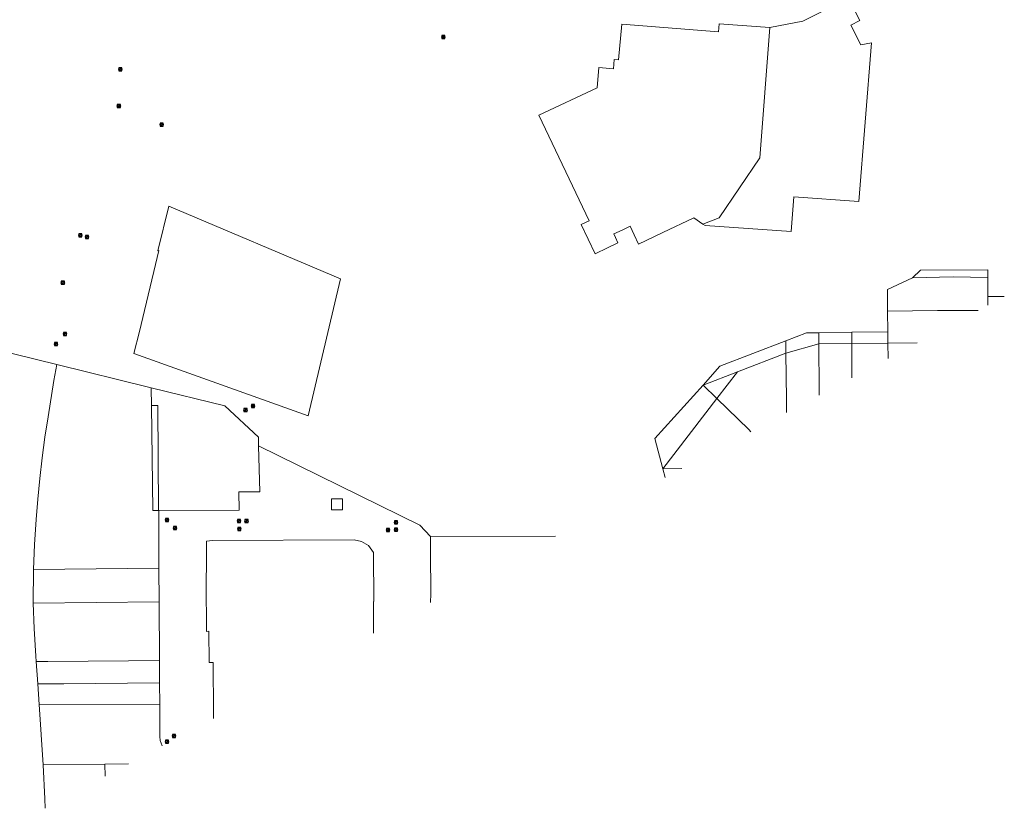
# Model space of a CAD drawing. Header units: metres. Extents: x 163628 to 167676, y 402708 to 405373.
# Tile 278 of 656: x 166785 to 167043, y 403964 to 404172. Entities that reach past the tile are written whole.
import ezdxf

# ---------------------------------------------------------------- set-up
doc = ezdxf.new("R2010")
doc.units = ezdxf.units.M
doc.layers.get('0').update_dxf_attribs({"lineweight": 25})
doc.layers.add('X-CA190022.004-UO-KAD_Percelen$0$B-WE-KG-GRENS_PERCEEL-GV', color=150, linetype='Continuous', lineweight=9)
doc.layers.add('X-CA190022.004-UO-WHM_Riolering gemeente_NLCS$0$B-WE-RI-PUT-S', color=214, linetype='Continuous', lineweight=15)

# ---------------------------------------------------------------- blocks, each defined once
blk = doc.blocks.new('X-CA190022.004-UO-WHM_Riolering gemeente_NLCS$0$B-SRI-PUT_BETON-SO')
blk.add_line((-1.4, -1.4), (1.4, 1.4))
at = {"lineweight": -3, "flags": 128}
blk.add_lwpolyline([(2, -2), (2, 2), (-2, 2), (-2, -2)], close=True, dxfattribs=at)
at = {"lineweight": -3}
blk.add_circle((0, 0), 2, dxfattribs=at)

msp = doc.modelspace()

# ---------------------------------------------------------------- linework, layer by layer
at = {"layer": 'X-CA190022.004-UO-KAD_Percelen$0$B-WE-KG-GRENS_PERCEEL-GV', "flags": 128}
for points in [[(166934.309, 404118.738), (166921.035, 404146.501), (166936.415, 404153.649), (166936.859, 404158.99), (166940.687, 404158.682), (166940.88, 404161.1), (166942.029, 404161.007), (166942.888, 404170.39), (166968.272, 404168.369), (166968.441, 404170.495), (166981.722, 404169.561), (166990.381, 404171.187), (167002.369, 404177.331), (167005.4, 404171.362), (167002.991, 404170.138), (167005.615, 404165.014), (167008.46, 404165.54), (167005.085, 404123.789), (166988.083, 404124.987), (166987.339, 404115.919), (166964.719, 404117.494), (166964.179, 404117.882), (166961.81, 404119.551), (166953.625, 404115.653), (166947.229, 404112.605), (166946.087, 404115.039), (166945.019, 404117.316), (166942.952, 404116.304), (166940.744, 404115.261), (166941.183, 404114.349), (166941.857, 404112.942), (166939.087, 404111.623), (166935.853, 404110.089), (166932.177, 404117.73)], [(166964.179, 404117.882), (166964.719, 404117.494), (166987.339, 404115.919), (166988.083, 404124.987), (167005.085, 404123.789), (167008.46, 404165.54), (167005.615, 404165.014), (167002.991, 404170.138), (167005.4, 404171.362), (167002.369, 404177.331), (166990.381, 404171.187), (166981.722, 404169.561), (166979.128, 404135.253), (166968.43, 404119.483)], [(166942.029, 404161.007), (166940.88, 404161.1), (166940.687, 404158.682), (166936.859, 404158.99), (166936.415, 404153.649), (166921.035, 404146.501), (166934.309, 404118.738), (166932.177, 404117.73), (166935.853, 404110.089), (166939.087, 404111.623), (166941.857, 404112.942), (166941.183, 404114.349), (166940.744, 404115.261), (166942.952, 404116.304), (166945.019, 404117.316), (166946.087, 404115.039), (166947.229, 404112.605), (166953.625, 404115.653), (166961.81, 404119.551), (166964.179, 404117.882), (166968.43, 404119.483), (166979.128, 404135.253), (166981.722, 404169.561), (166968.441, 404170.495), (166968.272, 404168.369), (166942.888, 404170.39)], [(166868.995, 404103.448), (166823.875, 404122.549), (166821.015, 404110.845), (166821.228, 404110.915), (166819.901, 404105.403), (166817.447, 404095.159), (166816.118, 404089.658), (166814.654, 404083.849), (166860.431, 404067.472)], [(166814.654, 404083.849), (166816.118, 404089.658), (166817.447, 404095.159), (166819.901, 404105.403), (166821.228, 404110.915), (166821.015, 404110.845), (166823.875, 404122.549), (166868.995, 404103.448), (166860.431, 404067.472)], [(167019.22, 404103.76), (167029.89, 404103.99), (167039.01, 404103.81), (167039, 404105.81), (167021.3, 404105.79)], [(166994.599, 404089.308), (166994.62, 404086.43), (167003.27, 404086.46), (167003.252, 404089.415)], [(167012.748, 404089.532), (167003.252, 404089.415), (167003.27, 404086.46), (167012.78, 404086.52)], [(166964.19, 404075.55), (166973.24, 404079.04), (166985.95, 404083.91), (166985.904, 404087.163), (166968.621, 404080.489)], [(166985.904, 404087.163), (166985.95, 404083.91), (166994.62, 404086.43), (166994.599, 404089.308), (166991.356, 404089.268)], [(166819.231, 404074.852), (166818.529, 404075.025), (166794.45, 404080.948), (166793.693, 404076.739), (166792.133, 404067.173), (166791.333, 404061.817), (166790.6, 404056.422), (166789.952, 404051.018), (166789.419, 404045.596), (166788.979, 404040.167), (166788.594, 404033.608), (166788.322, 404027.044), (166821.232, 404027.451), (166821.241, 404042.588), (166821.136, 404042.588), (166819.691, 404042.584), (166819.297, 404070.179), (166819.234, 404074.613)], [(166973.24, 404079.04), (166964.19, 404075.55), (166967.84, 404072.01)], [(166819.231, 404074.852), (166819.234, 404074.613), (166819.297, 404070.179), (166820.974, 404070.202), (166821.136, 404042.588), (166821.241, 404042.588), (166842.329, 404042.698), (166842.297, 404047.484), (166847.758, 404047.485), (166847.459, 404059.586), (166847.403, 404061.858), (166838.614, 404070.083)], [(166953.65, 404053.53), (166967.84, 404072.01), (166964.19, 404075.55), (166951.55, 404061.46)], [(166819.691, 404042.584), (166821.136, 404042.588), (166820.974, 404070.202), (166819.297, 404070.179)], [(166866.61, 404042.76), (166866.59, 404045.61), (166869.46, 404045.63), (166869.48, 404042.77)], [(166869.48, 404042.77), (166869.46, 404045.63), (166866.59, 404045.61), (166866.61, 404042.76)], [(166821.232, 404027.451), (166788.322, 404027.044), (166788.27, 404018.2), (166821.31, 404018.57)], [(166821.404, 404003.236), (166821.31, 404018.57), (166788.27, 404018.2), (166788.48, 404011.52), (166788.92, 404004.3), (166789.026, 404002.886), (166792.08, 404002.915), (166813.23, 404003.1)], [(166789.026, 404002.886), (166789.47, 403996.98), (166796.27, 403997.05), (166821.44, 403997.26), (166821.404, 404003.236), (166813.23, 404003.1), (166792.08, 404002.915)], [(166789.83, 403991.587), (166821.476, 403991.682), (166821.44, 403997.26), (166796.27, 403997.05), (166789.47, 403996.98)]]:
    msp.add_lwpolyline(points, close=True, dxfattribs=at)
for points in [[(166954.251, 404051.265), (166953.65, 404053.53), (166951.55, 404061.46), (166964.19, 404075.55), (166968.621, 404080.489), (166985.904, 404087.163), (166991.356, 404089.268), (166994.599, 404089.308), (167003.252, 404089.415), (167012.748, 404089.532), (167012.69, 404094.95), (167012.64, 404100.68), (167019.22, 404103.76), (167021.3, 404105.79), (167039, 404105.81), (167039.01, 404103.81), (167039.04, 404098.81), (167043.339, 404098.835)], [(167019.22, 404103.76), (167012.64, 404100.68), (167012.69, 404094.95), (167025.77, 404095.17), (167036.461, 404095.162)], [(167039.052, 404096.546), (167039.04, 404098.81), (167039.01, 404103.81), (167029.89, 404103.99), (167019.22, 404103.76)], [(167043.339, 404098.835), (167039.04, 404098.81), (167039.052, 404096.546)], [(167036.461, 404095.162), (167025.77, 404095.17), (167012.69, 404094.95)], [(167012.69, 404094.95), (167012.748, 404089.532), (167012.78, 404086.52), (167020.455, 404086.615)], [(166761.4, 404091.45), (166760.87, 404089.208), (166794.45, 404080.948), (166818.529, 404075.025), (166819.231, 404074.852), (166838.614, 404070.083), (166847.403, 404061.858), (166847.459, 404059.586), (166889.8, 404038.75), (166892.63, 404035.71), (166925.42, 404035.87)], [(166791.364, 403964.289), (166791.29, 403966.78), (166790.89, 403975.71), (166789.83, 403991.587), (166789.47, 403996.98), (166789.026, 404002.886), (166788.92, 404004.3), (166788.48, 404011.52), (166788.27, 404018.2), (166788.322, 404027.044), (166788.594, 404033.608), (166788.979, 404040.167), (166789.419, 404045.596), (166789.952, 404051.018), (166790.6, 404056.422), (166791.333, 404061.817), (166792.133, 404067.173), (166793.693, 404076.739), (166794.45, 404080.948), (166760.87, 404089.208)], [(166994.62, 404086.43), (166985.95, 404083.91), (166986.12, 404071.84), (166986.157, 404068.302)], [(167003.27, 404086.46), (166994.62, 404086.43), (166994.71, 404074.27), (166994.724, 404072.876)], [(166994.724, 404072.876), (166994.71, 404074.27), (166994.62, 404086.43)], [(167012.822, 404082.539), (167012.78, 404086.52), (167003.27, 404086.46)], [(167003.324, 404077.468), (167003.27, 404086.46)], [(167003.27, 404086.46), (167003.324, 404077.468)], [(167020.455, 404086.615), (167012.78, 404086.52), (167012.822, 404082.539)], [(166986.157, 404068.302), (166986.12, 404071.84), (166985.95, 404083.91), (166973.24, 404079.04)], [(166973.24, 404079.04), (166967.84, 404072.01), (166976.24, 404063.84), (166976.787, 404063.298)], [(166976.787, 404063.298), (166976.24, 404063.84), (166967.84, 404072.01), (166953.65, 404053.53)], [(166892.613, 404018.353), (166892.66, 404020.64), (166892.62, 404031.64), (166892.63, 404035.71), (166889.8, 404038.75), (166847.459, 404059.586), (166847.758, 404047.485), (166842.297, 404047.484), (166842.329, 404042.698), (166821.241, 404042.588), (166821.232, 404027.451), (166821.31, 404018.57), (166821.404, 404003.236), (166821.44, 403997.26), (166821.476, 403991.682), (166821.53, 403983.16), (166821.63, 403982.16), (166822.097, 403980.7)], [(166958.631, 404053.604), (166953.65, 404053.53)], [(166953.65, 404053.53), (166958.631, 404053.604)], [(166953.65, 404053.53), (166954.251, 404051.265)], [(166925.42, 404035.87), (166892.63, 404035.71), (166892.62, 404031.64), (166892.66, 404020.64), (166892.613, 404018.353)], [(166877.638, 404010.357), (166877.63, 404018.63), (166877.74, 404018.62), (166877.62, 404031.5), (166876.28, 404033.41), (166874.47, 404034.43), (166872.53, 404034.85), (166835.33, 404034.71), (166833.78, 404034.49), (166833.72, 404028.77), (166833.65, 404023.73), (166833.72, 404010.81), (166834.39, 404010.82), (166834.49, 404002.61), (166835.501, 404002.62), (166835.59, 403989.52)], [(166833.72, 404010.81), (166833.65, 404023.73), (166833.72, 404028.77), (166833.78, 404034.49), (166835.33, 404034.71), (166872.53, 404034.85), (166874.47, 404034.43), (166876.28, 404033.41), (166877.62, 404031.5), (166877.74, 404018.62), (166877.63, 404018.63), (166877.638, 404010.357)], [(166835.603, 403987.912), (166835.59, 403989.52), (166835.501, 404002.62), (166834.49, 404002.61), (166834.39, 404010.82), (166833.72, 404010.81)], [(166822.097, 403980.7), (166821.63, 403982.16), (166821.53, 403983.16), (166821.476, 403991.682), (166789.83, 403991.587), (166790.89, 403975.71), (166807.09, 403975.87), (166807.09, 403975.93), (166813.262, 403975.982)], [(166835.59, 403989.52), (166835.603, 403987.912)], [(166807.12, 403972.702), (166807.09, 403975.87), (166790.89, 403975.71)], [(166790.89, 403975.71), (166791.29, 403966.78), (166791.364, 403964.289)], [(166813.262, 403975.982), (166807.09, 403975.93), (166807.09, 403975.87), (166807.12, 403972.702)]]:
    msp.add_lwpolyline(points, dxfattribs=at)

# ---------------------------------------------------------------- block references
at = {"layer": 'X-CA190022.004-UO-WHM_Riolering gemeente_NLCS$0$B-WE-RI-PUT-S', "xscale": 0.2, "yscale": 0.2, "zscale": 0.2}
for p in [(166896, 404167.008), (166811.12, 404158.56), (166810.736, 404148.928), (166822, 404144), (166800.608, 404114.944), (166802.384, 404114.496), (166796.016, 404102.464), (166796.56, 404088.992), (166794.192, 404086.336), (166844, 404068.992), (166846, 404070.016), (166823.392, 404040.096), (166825.488, 404037.952), (166842.304, 404039.84), (166842.352, 404037.728), (166844.272, 404039.808), (166881.472, 404037.472), (166883.504, 404039.456), (166883.536, 404037.536), (166825.232, 403983.328), (166823.376, 403981.792)]:
    msp.add_blockref('X-CA190022.004-UO-WHM_Riolering gemeente_NLCS$0$B-SRI-PUT_BETON-SO', p, dxfattribs=at)

doc.saveas('drawing.dxf')
